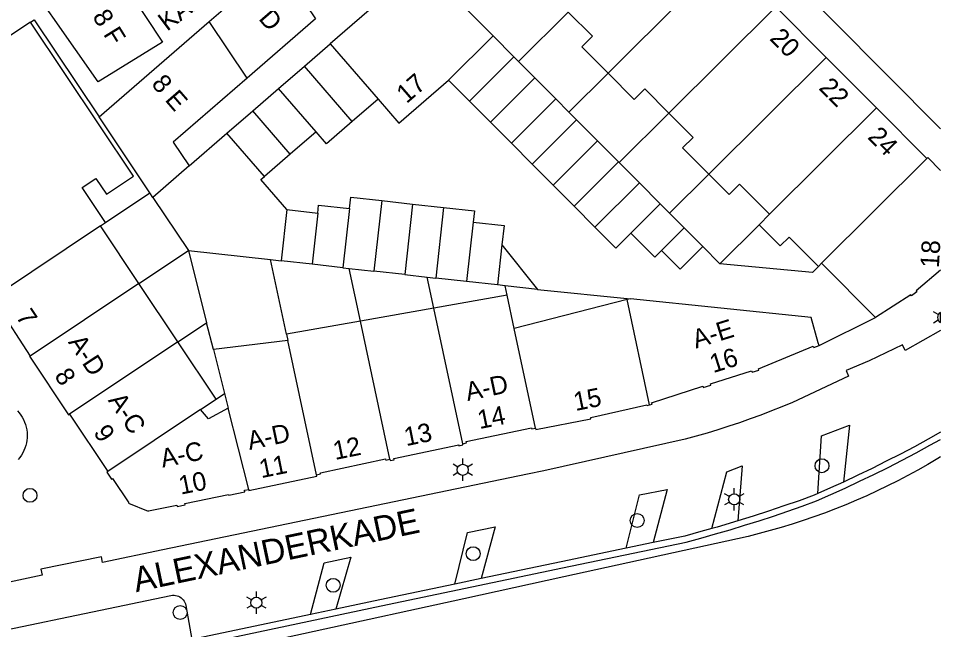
# Model space of a CAD drawing. Extents: x 122462 to 123306, y 485548 to 486417.
# Drawn here: x 123231.7 to 123306, y 486291.9 to 486341.2 of the extents above; entities that cross this region are included whole.
import ezdxf

# ---------------------------------------------------------------- set-up
doc = ezdxf.new("R2010")
doc.units = 0
for name, color, linetype in [('B-WE-IE-MEUBILAIR_WEGMEUBILAIR_VERKEERSBORD-S', 7, 'Continuous'), ('Level 1', 7, 'Continuous'), ('Level 15', 7, 'Continuous'), ('Level 17', 7, 'Continuous'), ('Level 19', 7, 'Continuous'), ('Level 2', 7, 'Continuous'), ('Level 4', 7, 'Continuous'), ('Level 50', 7, 'Continuous'), ('Level 53', 7, 'Continuous'), ('N-WE-GR-BOOM_DOORWORTELBARE RUIMTE-G', 7, 'Continuous')]:
    doc.layers.add(name, color=color, linetype=linetype)

msp = doc.modelspace()

# ---------------------------------------------------------------- linework, layer by layer
at = {"layer": 'Level 1'}
for p, q in [((123247.061, 486340.98), (123252.432, 486345.632)), ((123262.322, 486343.937), (123256.812, 486339.165)), ((123292.744, 486342.159), (123296.799, 486338.079)), ((123269.943, 486339.812), (123267.93, 486341.835)), ((123232.673, 486340.925), (123230.678, 486339.614)), ((123238.187, 486333.293), (123247.061, 486340.98)), ((123266.362, 486336.249), (123269.943, 486339.812)), ((123256.812, 486339.165), (123260.68, 486334.699)), ((123296.799, 486338.079), (123300.854, 486333.999)), ((123300.854, 486333.999), (123304.909, 486329.919)), ((123242.288, 486327.15), (123238.187, 486333.293)), ((123245.452, 486329.325), (123242.527, 486326.792)), ((123242.527, 486326.792), (123242.288, 486327.15)), ((123291.389, 486324.579), (123292.24, 486325.426)), ((123238.292, 486324.481), (123238.712, 486324.762)), ((123241.389, 486319.841), (123238.292, 486324.481)), ((123296.43, 486321.481), (123296.166, 486321.218)), ((123300.779, 486317.11), (123296.43, 486321.481)), ((123244.536, 486315.124), (123241.389, 486319.841)), ((123229.561, 486318.655), (123232.627, 486313.994)), ((123271.079, 486318.898), (123265.164, 486317.854)), ((123271.65, 486316.225), (123271.079, 486318.898)), ((123280.746, 486318.539), (123271.65, 486316.225)), ((123281.033, 486318.612), (123280.746, 486318.539)), ((123265.164, 486317.854), (123259.255, 486316.811)), ((123259.255, 486316.811), (123253.295, 486315.76)), ((123253.295, 486315.76), (123253.404, 486315.249)), ((123247.62, 486310.503), (123244.536, 486315.124)), ((123253.404, 486315.249), (123247.403, 486314.518)), ((123247.403, 486314.518), (123248.303, 486310.959)), ((123248.303, 486310.959), (123248.597, 486309.793)), ((123246.368, 486309.667), (123247.62, 486310.503)), ((123235.798, 486309.292), (123238.89, 486304.676))]:
    msp.add_line(p, q, dxfattribs=at)
for points in [[(123240.501, 486343.552), (123243.294, 486339.302), (123238.114, 486336.108), (123230.623, 486346.845), (123236.113, 486350.23)], [(123253.45, 486344.457), (123255.632, 486341.187), (123250.113, 486336.407)], [(123279.216, 486336.811), (123277.099, 486338.938), (123277.951, 486339.786), (123276.004, 486341.742)], [(123238.712, 486324.762), (123236.829, 486327.583), (123237.936, 486328.322), (123238.792, 486327.04), (123240.97, 486328.494), (123232.673, 486340.925)], [(123250.113, 486336.407), (123244.164, 486331.254), (123245.452, 486329.325)], [(123260.68, 486334.699), (123262.348, 486332.772), (123266.362, 486336.249)], [(123284.125, 486333.581), (123282.178, 486335.537), (123281.327, 486334.69), (123279.216, 486336.811)], [(123287.331, 486328.657), (123285.22, 486330.777), (123286.072, 486331.625), (123284.125, 486333.581)], [(123304.909, 486329.919), (123304.989, 486329.999), (123306.018, 486328.959)], [(123292.24, 486325.426), (123289.822, 486327.856), (123288.971, 486327.009), (123287.331, 486328.657)], [(123296.166, 486321.218), (123293.811, 486323.584), (123293.092, 486322.868), (123291.389, 486324.579)], [(123306.018, 486320.928), (123304.04, 486319.242), (123304.11, 486319.16), (123303.679, 486318.84), (123303.62, 486318.933), (123300.779, 486317.11)], [(123296.229, 486314.85), (123296.151, 486315.045), (123295.593, 486317.106), (123281.033, 486318.612)], [(123282.558, 486310.049), (123282.759, 486310.11), (123282.726, 486310.215), (123286.849, 486311.566), (123286.88, 486311.459), (123287.509, 486311.65), (123287.479, 486311.756), (123290.787, 486312.785), (123290.82, 486312.679), (123291.38, 486312.86), (123291.347, 486312.965), (123295.76, 486314.776), (123295.801, 486314.674), (123296.229, 486314.85)], [(123232.627, 486313.994), (123232.59, 486313.969), (123235.719, 486309.239), (123235.798, 486309.292)], [(123248.597, 486309.793), (123247.005, 486308.921), (123246.368, 486309.667)], [(123273.368, 486308.172), (123273.39, 486308.059), (123277.84, 486308.929), (123277.82, 486309.03), (123282.342, 486310.068), (123282.36, 486309.989), (123282.558, 486310.049)], [(123267.499, 486306.912), (123267.809, 486306.989), (123267.786, 486307.087), (123273.051, 486308.202), (123273.07, 486308.11), (123273.368, 486308.172)], [(123261.635, 486305.66), (123261.656, 486305.563), (123261.968, 486305.629), (123261.947, 486305.726), (123267.18, 486306.84), (123267.199, 486306.749), (123267.519, 486306.819), (123267.499, 486306.912)], [(123255.719, 486304.401), (123256.049, 486304.479), (123256.032, 486304.57), (123261.283, 486305.687), (123261.304, 486305.59), (123261.635, 486305.66)], [(123238.89, 486304.676), (123238.807, 486304.62), (123239.185, 486304.055), (123239.268, 486304.111), (123240.576, 486302.158), (123240.559, 486302.12), (123242.15, 486301.469), (123242.166, 486301.508), (123244.45, 486301.972), (123244.472, 486301.865), (123245.135, 486302), (123245.113, 486302.107), (123248.63, 486302.821), (123248.64, 486302.772), (123249.936, 486303.044), (123249.911, 486303.161), (123250.253, 486303.233)], [(123250.253, 486303.233), (123250.269, 486303.15), (123255.739, 486304.299), (123255.719, 486304.401)]]:
    msp.add_lwpolyline(points, dxfattribs=at)
at = {"layer": 'Level 15'}
for p, q in [((123282.858, 486298.944), (123280.662, 486298.485)), ((123268.994, 486296.045), (123266.855, 486295.598)), ((123255.224, 486293.145), (123245.673, 486291.114)), ((123257.271, 486293.581), (123255.224, 486293.145))]:
    msp.add_line(p, q, dxfattribs=at)
for points in [[(123234.443, 486288.214), (123260.929, 486293.848), (123275.534, 486296.903), (123285.515, 486298.99), (123286.697, 486299.308), (123287.875, 486299.639), (123289.05, 486299.982), (123290.222, 486300.338), (123291.389, 486300.706), (123292.552, 486301.087), (123293.711, 486301.48), (123294.866, 486301.885), (123296.017, 486302.303), (123297.183, 486302.818), (123298.342, 486303.346), (123299.496, 486303.888), (123300.643, 486304.443), (123301.784, 486305.011), (123302.918, 486305.592), (123304.045, 486306.186), (123305.165, 486306.793), (123306.018, 486307.268)], [(123306.018, 486307.839), (123305.031, 486307.289), (123303.909, 486306.68), (123302.779, 486306.083), (123301.643, 486305.5), (123300.5, 486304.93), (123299.351, 486304.374), (123298.195, 486303.83)], [(123298.195, 486303.83), (123297.156, 486303.356), (123296.113, 486302.892)], [(123296.113, 486302.892), (123295.831, 486302.767), (123294.611, 486302.324), (123293.386, 486301.896), (123292.157, 486301.482), (123290.922, 486301.082), (123289.683, 486300.697)], [(123289.683, 486300.697), (123287.999, 486300.194), (123287.578, 486300.075)], [(123287.578, 486300.075), (123286.697, 486299.827), (123285.391, 486299.474), (123282.858, 486298.944)], [(123280.662, 486298.485), (123275.443, 486297.394), (123268.994, 486296.045)], [(123266.855, 486295.598), (123260.826, 486294.337), (123257.271, 486293.581)]]:
    msp.add_lwpolyline(points, dxfattribs=at)
at = {"layer": 'Level 17'}
msp.add_line((123296.229, 486314.85), (123300.779, 486317.11), dxfattribs=at)
for points in [[(123279.976, 486358.552), (123306.018, 486332.315)], [(123306.018, 486316.059), (123303.169, 486314.441), (123302.957, 486314.882), (123300.254, 486313.608), (123298.412, 486312.832), (123298.592, 486312.372), (123294.079, 486310.256), (123293.235, 486309.903), (123292.385, 486309.563), (123291.531, 486309.235), (123290.672, 486308.919), (123289.808, 486308.616), (123288.94, 486308.326), (123288.069, 486308.048), (123287.193, 486307.782), (123286.313, 486307.53), (123285.43, 486307.29), (123274.028, 486304.744), (123272.71, 486304.45), (123243.322, 486298.357), (123238.459, 486297.332), (123238.38, 486297.807), (123233.481, 486296.809), (123233.588, 486296.322), (123217.427, 486292.858)], [(123231.609, 486309.571), (123231.749, 486309.407), (123231.876, 486309.234), (123231.991, 486309.053), (123232.092, 486308.863), (123232.179, 486308.666), (123232.251, 486308.464), (123232.309, 486308.257), (123232.351, 486308.046), (123232.378, 486307.833), (123232.389, 486307.618), (123232.385, 486307.403), (123232.364, 486307.189), (123232.329, 486306.977), (123232.278, 486306.769), (123232.212, 486306.564), (123232.131, 486306.365), (123232.036, 486306.172), (123231.927, 486305.987), (123231.805, 486305.81), (123231.671, 486305.642)], [(123296.113, 486302.892), (123296.422, 486307.551), (123298.679, 486308.411), (123298.195, 486303.83)], [(123306.018, 486305.849), (123305.793, 486305.716), (123305, 486305.248), (123304.199, 486304.793), (123303.39, 486304.352), (123302.574, 486303.924), (123301.751, 486303.511), (123300.921, 486303.111), (123300.084, 486302.726), (123299.241, 486302.354), (123298.392, 486301.997), (123297.537, 486301.654), (123296.676, 486301.326), (123295.81, 486301.013), (123294.939, 486300.714), (123294.062, 486300.429), (123293.181, 486300.16), (123292.296, 486299.906), (123291.406, 486299.666), (123290.513, 486299.442), (123275.661, 486296.176), (123267.578, 486294.399), (123243.448, 486289.128)], [(123287.578, 486300.075), (123288.785, 486304.642), (123290.039, 486305.131), (123289.683, 486300.697)], [(123280.662, 486298.485), (123281.755, 486302.787), (123283.968, 486303.237), (123282.858, 486298.944)], [(123266.855, 486295.598), (123267.873, 486299.748), (123270.105, 486300.22), (123268.994, 486296.045)], [(123255.224, 486293.145), (123256.342, 486297.298), (123258.486, 486297.76), (123257.271, 486293.581)], [(123221.011, 486285.903), (123223.748, 486290.187), (123223.826, 486290.286), (123223.917, 486290.375), (123224.017, 486290.451), (123224.127, 486290.514), (123224.243, 486290.563), (123224.365, 486290.597), (123243.983, 486294.679), (123244.104, 486294.697), (123244.227, 486294.699), (123244.349, 486294.687), (123244.469, 486294.659), (123244.584, 486294.618), (123244.693, 486294.562), (123244.795, 486294.493), (123244.888, 486294.413), (123244.97, 486294.322), (123245.04, 486294.221), (123245.097, 486294.113), (123245.141, 486293.998), (123245.17, 486293.879), (123245.673, 486291.114)]]:
    msp.add_lwpolyline(points, dxfattribs=at)
at = {"layer": 'Level 19'}
for p, q in [((123271.994, 486337.751), (123276.004, 486341.742)), ((123276.058, 486333.668), (123279.216, 486336.811)), ((123280.115, 486329.591), (123284.125, 486333.581)), ((123284.172, 486325.514), (123287.331, 486328.657)), ((123238.712, 486324.762), (123242.288, 486327.15)), ((123288.231, 486321.437), (123291.389, 486324.579)), ((123288.231, 486321.437), (123286.857, 486322.816)), ((123241.389, 486319.841), (123245.386, 486322.509)), ((123245.386, 486322.509), (123246.859, 486316.674)), ((123253.295, 486315.76), (123252.013, 486321.769)), ((123259.255, 486316.811), (123258.348, 486321.061)), ((123265.164, 486317.854), (123264.629, 486320.36)), ((123271.079, 486318.898), (123270.917, 486319.657)), ((123273.531, 486319.365), (123281.033, 486318.612)), ((123244.536, 486315.124), (123246.859, 486316.674)), ((123247.403, 486314.518), (123246.859, 486316.674)), ((123247.62, 486310.503), (123248.303, 486310.959))]:
    msp.add_line(p, q, dxfattribs=at)
for points in [[(123232.673, 486340.925), (123232.965, 486341.117), (123238.187, 486333.293)], [(123296.166, 486321.218), (123295.683, 486320.738), (123288.231, 486321.437)]]:
    msp.add_lwpolyline(points, dxfattribs=at)
at = {"layer": 'Level 2'}
for p, q in [((123269.943, 486339.812), (123271.629, 486338.118)), ((123254.734, 486337.365), (123256.812, 486339.165)), ((123271.629, 486338.118), (123268.048, 486334.555)), ((123271.994, 486337.751), (123271.629, 486338.118)), ((123273.314, 486336.425), (123271.994, 486337.751)), ((123252.655, 486335.564), (123254.734, 486337.365)), ((123258.602, 486332.899), (123254.734, 486337.365)), ((123268.048, 486334.555), (123266.362, 486336.249)), ((123273.314, 486336.425), (123269.733, 486332.861)), ((123273.314, 486336.425), (123275, 486334.731)), ((123250.577, 486333.764), (123252.655, 486335.564)), ((123255.677, 486332.075), (123252.655, 486335.564)), ((123260.68, 486334.699), (123258.602, 486332.899)), ((123275, 486334.731), (123271.419, 486331.167)), ((123275, 486334.731), (123276.058, 486333.668)), ((123269.733, 486332.861), (123268.048, 486334.555)), ((123248.498, 486331.964), (123250.577, 486333.764)), ((123253.599, 486330.275), (123250.577, 486333.764)), ((123276.058, 486333.668), (123276.685, 486333.037)), ((123271.419, 486331.167), (123269.733, 486332.861)), ((123276.685, 486333.037), (123273.104, 486329.473)), ((123276.685, 486333.037), (123278.371, 486331.343)), ((123245.452, 486329.325), (123248.498, 486331.964)), ((123251.52, 486328.474), (123248.498, 486331.964)), ((123255.677, 486332.075), (123253.599, 486330.275)), ((123273.104, 486329.473), (123271.419, 486331.167)), ((123278.371, 486331.343), (123274.79, 486327.78)), ((123278.371, 486331.343), (123280.057, 486329.649)), ((123253.599, 486330.275), (123251.52, 486328.474)), ((123274.79, 486327.78), (123273.104, 486329.473)), ((123280.057, 486329.649), (123276.476, 486326.086)), ((123280.057, 486329.649), (123280.115, 486329.591)), ((123280.115, 486329.591), (123281.742, 486327.956)), ((123281.742, 486327.956), (123278.161, 486324.392)), ((123281.742, 486327.956), (123283.428, 486326.262)), ((123276.476, 486326.086), (123274.79, 486327.78)), ((123242.527, 486326.792), (123245.386, 486322.509)), ((123260.973, 486326.531), (123260.337, 486320.839)), ((123260.973, 486326.531), (123263.464, 486326.253)), ((123253.323, 486325.804), (123252.862, 486321.674)), ((123253.323, 486325.804), (123255.816, 486325.525)), ((123258.379, 486325.892), (123257.845, 486321.117)), ((123263.464, 486326.253), (123262.828, 486320.561)), ((123263.464, 486326.253), (123265.956, 486325.974)), ((123265.956, 486325.974), (123265.32, 486320.282)), ((123278.161, 486324.392), (123276.476, 486326.086)), ((123283.428, 486326.262), (123281.058, 486323.903)), ((123284.172, 486325.514), (123283.428, 486326.262)), ((123255.816, 486325.525), (123255.354, 486321.396)), ((123285.353, 486324.328), (123284.172, 486325.514)), ((123268.347, 486324.798), (123267.811, 486320.004)), ((123285.353, 486324.328), (123283.534, 486322.517)), ((123285.353, 486324.328), (123286.857, 486322.816)), ((123270.665, 486322.968), (123270.303, 486319.726)), ((123270.665, 486322.968), (123273.531, 486319.365)), ((123245.386, 486322.509), (123252.013, 486321.769)), ((123252.013, 486321.769), (123252.862, 486321.674)), ((123255.354, 486321.396), (123252.862, 486321.674)), ((123257.845, 486321.117), (123255.354, 486321.396)), ((123257.845, 486321.117), (123258.348, 486321.061)), ((123258.348, 486321.061), (123260.337, 486320.839)), ((123262.828, 486320.561), (123260.337, 486320.839)), ((123262.828, 486320.561), (123264.629, 486320.36)), ((123264.629, 486320.36), (123265.32, 486320.282)), ((123267.811, 486320.004), (123265.32, 486320.282)), ((123270.303, 486319.726), (123267.811, 486320.004)), ((123270.917, 486319.657), (123270.303, 486319.726)), ((123273.531, 486319.365), (123270.917, 486319.657))]:
    msp.add_line(p, q, dxfattribs=at)
for points in [[(123258.602, 486332.899), (123256.522, 486331.099), (123255.677, 486332.075)], [(123253.323, 486325.804), (123251.229, 486328.222), (123251.52, 486328.474)], [(123258.379, 486325.892), (123258.482, 486326.809), (123260.973, 486326.531)], [(123255.816, 486325.525), (123255.888, 486326.171), (123258.379, 486325.892)], [(123265.956, 486325.974), (123268.447, 486325.696), (123268.347, 486324.798)], [(123268.347, 486324.798), (123270.839, 486324.52), (123270.665, 486322.968)], [(123281.058, 486323.903), (123279.847, 486322.698), (123278.161, 486324.392)], [(123283.534, 486322.517), (123282.983, 486321.969), (123281.058, 486323.903)], [(123286.857, 486322.816), (123285.038, 486321.006), (123283.534, 486322.517)]]:
    msp.add_lwpolyline(points, dxfattribs=at)
at = {"layer": 'Level 4'}
for p, q in [((123288.689, 486346.239), (123279.216, 486336.811)), ((123292.744, 486342.159), (123284.125, 486333.581)), ((123250.113, 486336.407), (123247.061, 486340.98)), ((123296.799, 486338.079), (123287.331, 486328.657)), ((123300.854, 486333.999), (123292.24, 486325.426)), ((123304.909, 486329.919), (123296.43, 486321.481)), ((123238.292, 486324.481), (123229.561, 486318.655)), ((123241.389, 486319.841), (123232.627, 486313.994)), ((123282.558, 486310.049), (123280.746, 486318.539)), ((123267.499, 486306.912), (123265.164, 486317.854)), ((123261.635, 486305.66), (123259.255, 486316.811)), ((123273.368, 486308.172), (123271.65, 486316.225)), ((123244.536, 486315.124), (123235.798, 486309.292)), ((123255.719, 486304.401), (123253.404, 486315.249)), ((123246.368, 486309.667), (123238.89, 486304.676)), ((123250.253, 486303.233), (123248.597, 486309.793))]:
    msp.add_line(p, q, dxfattribs=at)
at = {"layer": 'Level 50'}
for p, q in [((123305.828, 486317.33), (123305.438, 486317.555)), ((123305.828, 486316.88), (123305.438, 486316.655)), ((123306.018, 486316.701), (123306.018, 486317.508)), ((123267.501, 486305.264), (123267.501, 486305.714)), ((123267.111, 486305.039), (123266.721, 486305.264)), ((123268.28, 486305.264), (123267.89, 486305.039)), ((123267.111, 486304.589), (123266.721, 486304.364)), ((123267.501, 486303.914), (123267.501, 486304.364)), ((123268.28, 486304.364), (123267.89, 486304.589)), ((123288.993, 486302.657), (123288.603, 486302.882)), ((123289.383, 486302.882), (123289.383, 486303.332)), ((123290.162, 486302.882), (123289.772, 486302.657)), ((123288.993, 486302.207), (123288.603, 486301.982)), ((123289.383, 486301.532), (123289.383, 486301.982)), ((123290.162, 486301.982), (123289.772, 486302.207)), ((123250.477, 486294.322), (123250.087, 486294.547)), ((123250.867, 486294.547), (123250.867, 486294.997)), ((123251.646, 486294.547), (123251.256, 486294.322)), ((123250.477, 486293.872), (123250.087, 486293.647)), ((123251.646, 486293.647), (123251.256, 486293.872)), ((123250.867, 486293.197), (123250.867, 486293.647))]:
    msp.add_line(p, q, dxfattribs=at)
for centre in [(123267.501, 486304.814), (123289.383, 486302.432), (123250.867, 486294.097)]:
    msp.add_circle(centre, 0.45, dxfattribs=at)
msp.add_arc((123306.218, 486317.105), 0.45, 116.35169, 243.64831, dxfattribs=at)
at = {"layer": 'Level 53'}
for centre in [(123296.458, 486305.143), (123232.617, 486302.752), (123281.558, 486300.721), (123268.339, 486298.047), (123257.062, 486295.499), (123244.73, 486293.3)]:
    msp.add_circle(centre, 0.56, dxfattribs=at)

# ---------------------------------------------------------------- texts
at = {"layer": 'B-WE-IE-MEUBILAIR_WEGMEUBILAIR_VERKEERSBORD-S'}
for s, rotation, p in [('KAZERNESTRAAT)', 37.10612, (123243.669, 486340.147)), ('8 D', 310.89907, (123249.893, 486342.44)), ('8 F', 301.65806, (123237.61, 486341.378)), ('20', 314.951, (123292.17, 486339.546)), ('8 E', 310.89907, (123242.342, 486335.9)), ('17', 40.89971, (123262.971, 486334.304)), ('22', 314.951, (123296.135, 486335.556)), ('24', 314.951, (123300.072, 486331.594)), ('18', 86.81703, (123305.883, 486321.074)), ('7', 303.38327, (123231.439, 486317.166)), ('A-E', 17.27904, (123286.29, 486314.583)), ('A-D', 303.49391, (123235.655, 486315.107)), ('16', 17.28501, (123287.688, 486312.608)), ('8', 303.51459, (123234.535, 486312.394)), ('A-D', 11.9572, (123267.891, 486310.361)), ('15', 11.44697, (123276.594, 486309.553)), ('A-C', 303.81591, (123238.875, 486310.416)), ('14', 11.44697, (123268.855, 486308.093)), ('9', 303.81276, (123237.687, 486307.824)), ('A-D', 11.87282, (123250.312, 486306.41)), ('13', 11.44697, (123262.939, 486306.719)), ('12', 11.44697, (123257.212, 486305.602)), ('A-C', 11.47588, (123243.305, 486304.985)), ('11', 11.44697, (123251.259, 486304.135)), ('10', 11.44697, (123244.774, 486302.806))]:
    msp.add_text(s, height=1.5, rotation=rotation, dxfattribs=at).set_placement(p)
at = {"layer": 'N-WE-GR-BOOM_DOORWORTELBARE RUIMTE-G'}
msp.add_text('ALEXANDERKADE', height=2, rotation=11.89987, dxfattribs=at).set_placement((123241.168, 486294.936))

doc.saveas('drawing.dxf')
